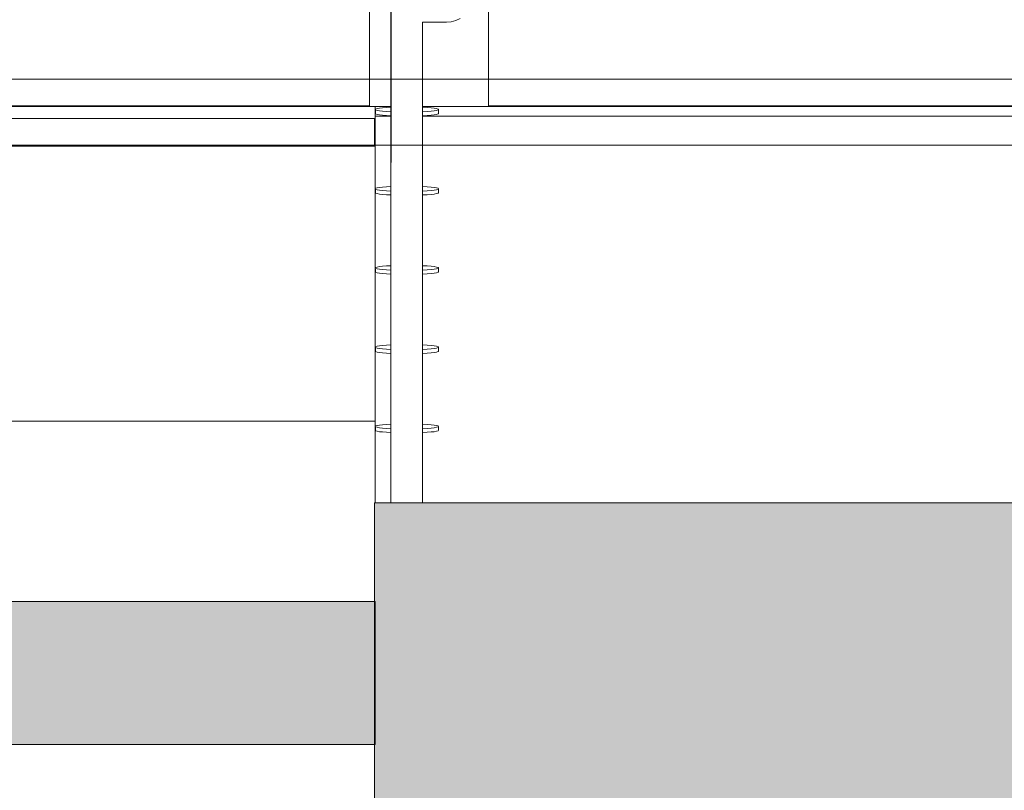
# Model space of a CAD drawing. Header units: millimetres. Extents: x 0 to 650, y -1 to 707.
# Tile 325 of 348: x 523 to 535, y 434 to 444. Entities that reach past the tile are written whole.
import ezdxf
from ezdxf.xclip import XClip

# ---------------------------------------------------------------- set-up
doc = ezdxf.new("R2010")
doc.units = ezdxf.units.MM
doc.header["$MEASUREMENT"] = 0
doc.header["$XCLIPFRAME"] = 0
doc.linetypes.add('Wipeout_Contour', pattern=[1000, 0, -1000])
for name, color, linetype in [('Cobertura.ARQ', 7, 'Continuous'), ('Desenho 2D - Geral.2D', 7, 'Continuous'), ('Laje.ARQ', 7, 'Continuous'), ('Parede.ARQ', 7, 'Continuous'), ('Pilar.ARQ', 7, 'Continuous')]:
    doc.layers.add(name, color=color, linetype=linetype)

# ---------------------------------------------------------------- blocks, each defined once
blk = doc.blocks.new('Desenho_5_5', base_point=(26.093, 442.806))
at = {"color": 254, "linetype": 'Wipeout_Contour', "lineweight": 0, "ltscale": 5508.698941}
blk.add_wipeout([(527.319, 442.806), (527.119, 442.806), (527.119, 442.768), (527.143, 442.78), (527.173, 442.785), (527.213, 442.79), (527.262, 442.794), (527.319, 442.797)], dxfattribs=at).dxf.layer = 'Parede.ARQ'
at = {"color": 254, "linetype": 'Wipeout_Contour', "lineweight": 0, "ltscale": 10338.435612}
blk.add_wipeout([(527.719, 442.797), (527.776, 442.794), (527.826, 442.79), (527.866, 442.785), (527.895, 442.78), (527.913, 442.774), (527.919, 442.718), (527.895, 442.707), (527.866, 442.702), (527.826, 442.697), (527.776, 442.693), (527.719, 442.69), (528.619, 442.685), (528.619, 442.806), (527.719, 442.806)], dxfattribs=at).dxf.layer = 'Parede.ARQ'
at = {"color": 254, "linetype": 'Wipeout_Contour', "lineweight": 0, "ltscale": 4819.346014}
blk.add_wipeout([(527.119, 442.685), (527.319, 442.685), (527.262, 442.693), (527.213, 442.697), (527.173, 442.702), (527.143, 442.707), (527.125, 442.713)], dxfattribs=at).dxf.layer = 'Parede.ARQ'
at = {"color": 254, "linetype": 'Wipeout_Contour', "lineweight": 0, "ltscale": 10512.488648}
blk.add_wipeout([(546.019, 442.806), (528.619, 442.806), (528.619, 442.685), (546.019, 442.685), (545.962, 442.693), (545.913, 442.697), (545.873, 442.702), (545.843, 442.707), (545.825, 442.713), (545.819, 442.768), (545.843, 442.78), (545.873, 442.785), (545.913, 442.79), (545.962, 442.794), (546.019, 442.797)], dxfattribs=at).dxf.layer = 'Parede.ARQ'
at = {"color": 254, "linetype": 'Wipeout_Contour', "lineweight": 0, "ltscale": 47845.798203}
blk.add_wipeout([(528.55, 465.606), (527.05, 465.606), (527.05, 442.806), (527.319, 442.806), (527.319, 453.061), (527.322, 453.095), (527.331, 453.129), (527.346, 453.16), (527.366, 453.189), (527.391, 453.213), (527.419, 453.233), (527.451, 453.248), (527.484, 453.257), (527.519, 453.26), (527.554, 453.257), (527.588, 453.248), (527.619, 453.233), (527.648, 453.213), (527.672, 453.189), (527.692, 453.16), (527.707, 453.129), (527.716, 453.095), (527.719, 453.061), (527.719, 451.167), (528.017, 451.167), (528.063, 451.171), (528.105, 451.182), (528.119, 451.189), (528.119, 451.736), (528.122, 451.77), (528.131, 451.804), (528.146, 451.835), (528.166, 451.864), (528.191, 451.888), (528.219, 451.908), (528.251, 451.923), (528.284, 451.932), (528.319, 451.935), (528.354, 451.932), (528.388, 451.923), (528.419, 451.908), (528.448, 451.888), (528.472, 451.864), (528.492, 451.835), (528.507, 451.804), (528.516, 451.77), (528.519, 451.736), (528.519, 444.505), (528.516, 444.47), (528.507, 444.436), (528.492, 444.405), (528.472, 444.376), (528.448, 444.352), (528.419, 444.332), (528.388, 444.317), (528.369, 444.312), (528.369, 444.217), (528.364, 444.158), (528.348, 444.099), (528.322, 444.044), (528.287, 443.994), (528.244, 443.951), (528.194, 443.916), (528.139, 443.89), (528.08, 443.874), (528.021, 443.869), (527.719, 443.869), (527.719, 442.806), (528.55, 442.806)], dxfattribs=at).dxf.layer = 'Pilar.ARQ'
at = {"layer": 'Parede.ARQ', "color": 8, "linetype": 'Continuous', "lineweight": 0}
blk.add_line((528.194, 443.916), (528.139, 443.89), dxfattribs=at)
at = {"color": 254, "linetype": 'Wipeout_Contour', "lineweight": 0, "ltscale": 2082.118069}
blk.add_wipeout([(528.55, 442.806), (546.019, 442.806), (528.55, 442.815)], dxfattribs=at).dxf.layer = 'Cobertura.ARQ'
at = {"color": 254, "linetype": 'Wipeout_Contour', "lineweight": 0, "ltscale": 69431.549029}
blk.add_wipeout([(527.719, 439.691), (527.719, 438.799), (527.776, 438.795), (527.826, 438.791), (527.866, 438.787), (527.895, 438.781), (527.913, 438.776), (527.919, 438.72), (527.895, 438.709), (527.866, 438.703), (527.826, 438.699), (527.776, 438.695), (527.719, 438.691), (527.719, 437.806), (546.019, 437.806), (546.019, 438.691), (545.962, 438.695), (545.913, 438.699), (545.873, 438.703), (545.843, 438.709), (545.825, 438.714), (545.819, 438.77), (545.843, 438.781), (545.873, 438.787), (545.913, 438.791), (545.962, 438.795), (546.019, 438.799), (546.019, 439.691), (545.962, 439.694), (545.913, 439.698), (545.873, 439.703), (545.843, 439.708), (545.825, 439.714), (545.819, 439.769), (545.843, 439.781), (545.873, 439.786), (545.913, 439.791), (545.962, 439.795), (546.019, 439.798), (546.019, 440.691), (545.962, 440.694), (545.913, 440.698), (545.873, 440.703), (545.843, 440.708), (545.825, 440.714), (545.819, 440.769), (545.843, 440.78), (545.873, 440.786), (545.913, 440.79), (545.962, 440.795), (546.019, 440.798), (546.019, 441.69), (545.962, 441.693), (545.913, 441.698), (545.873, 441.702), (545.843, 441.708), (545.825, 441.713), (545.819, 441.769), (545.843, 441.78), (545.873, 441.785), (545.913, 441.79), (545.962, 441.794), (546.019, 441.797), (546.019, 442.685), (527.719, 442.685), (527.719, 441.797), (527.776, 441.794), (527.826, 441.79), (527.866, 441.785), (527.895, 441.78), (527.913, 441.774), (527.919, 441.719), (527.895, 441.708), (527.866, 441.702), (527.826, 441.698), (527.776, 441.693), (527.719, 441.69), (527.719, 440.798), (527.776, 440.795), (527.826, 440.79), (527.866, 440.786), (527.895, 440.78), (527.913, 440.775), (527.919, 440.719), (527.895, 440.708), (527.866, 440.703), (527.826, 440.698), (527.776, 440.694), (527.719, 440.691), (527.719, 439.798), (527.776, 439.795), (527.826, 439.791), (527.866, 439.786), (527.895, 439.781), (527.913, 439.775), (527.919, 439.72), (527.895, 439.708), (527.866, 439.703), (527.826, 439.698), (527.776, 439.694)], dxfattribs=at).dxf.layer = 'Cobertura.ARQ'
at = {"color": 254, "linetype": 'Wipeout_Contour', "lineweight": 0, "ltscale": 2065.46215}
blk.add_wipeout([(527.113, 442.656), (527.113, 442.306), (527.119, 442.656)], dxfattribs=at).dxf.layer = 'Laje.ARQ'
at = {"color": 254, "linetype": 'Wipeout_Contour', "lineweight": 0, "ltscale": 2069.116346}
blk.add_wipeout([(528.021, 443.872), (527.718, 443.872), (528.021, 443.87)], dxfattribs=at).dxf.layer = 'Parede.ARQ'
at = {"layer": 'Cobertura.ARQ', "color": 7, "linetype": 'Continuous', "lineweight": 0}
blk.add_line((528.55, 442.815), (546.019, 442.815), dxfattribs=at)
at = {"layer": 'Parede.ARQ', "color": 8, "linetype": 'Continuous', "lineweight": 0}
for p in [(528.55, 442.806), (546.019, 442.806)]:
    blk.add_line(p, (528.619, 442.806), dxfattribs=at)
at = {"layer": 'Pilar.ARQ', "color": 8, "linetype": 'Continuous', "lineweight": 0}
blk.add_line((528.55, 442.806), (528.55, 465.606), dxfattribs=at)
at = {"color": 254, "linetype": 'Wipeout_Contour', "lineweight": 0, "ltscale": 2737.581077}
blk.add_wipeout([(517.108, 442.306), (527.113, 442.306), (527.113, 442.656), (517.108, 442.656)], dxfattribs=at).dxf.layer = 'Laje.ARQ'
at = {"color": 254, "linetype": 'Wipeout_Contour', "lineweight": 0, "ltscale": 2069.151946}
blk.add_wipeout([(528.02, 443.894), (527.714, 443.894), (528.021, 443.887)], dxfattribs=at).dxf.layer = 'Parede.ARQ'
at = {"color": 254, "linetype": 'Wipeout_Contour', "lineweight": 0, "ltscale": 2755.930497}
blk.add_wipeout([(527.913, 442.713), (527.913, 442.763), (527.895, 442.757), (527.895, 442.707)], dxfattribs=at).dxf.layer = 'Parede.ARQ'
at = {"color": 254, "linetype": 'Wipeout_Contour', "lineweight": 0, "ltscale": 2065.710584}
blk.add_wipeout([(527.913, 441.763), (527.913, 441.713), (527.919, 441.769)], dxfattribs=at).dxf.layer = 'Parede.ARQ'
at = {"color": 254, "linetype": 'Wipeout_Contour', "lineweight": 0, "ltscale": 2062.488273}
blk.add_wipeout([(527.919, 440.719), (527.919, 440.769), (527.913, 440.714)], dxfattribs=at).dxf.layer = 'Parede.ARQ'
at = {"color": 254, "linetype": 'Wipeout_Contour', "lineweight": 0, "ltscale": 2060.567691}
blk.add_wipeout([(527.919, 439.72), (527.919, 439.769), (527.913, 439.714)], dxfattribs=at).dxf.layer = 'Parede.ARQ'
at = {"color": 254, "linetype": 'Wipeout_Contour', "lineweight": 0, "ltscale": 2058.649685}
blk.add_wipeout([(527.919, 438.72), (527.919, 438.77), (527.913, 438.714)], dxfattribs=at).dxf.layer = 'Parede.ARQ'
at = {"layer": 'Parede.ARQ', "color": 8, "linetype": 'Continuous', "lineweight": 0}
for p, q in [((528.08, 443.874), (528.021, 443.869)), ((528.139, 443.89), (528.08, 443.874))]:
    blk.add_line(p, q, dxfattribs=at)
at = {"color": 254, "linetype": 'Wipeout_Contour', "lineweight": 0, "ltscale": 2663.973208}
blk.add_wipeout([(471.108, 442.306), (471.108, 438.834), (527.119, 438.834), (527.119, 442.306)], dxfattribs=at).dxf.layer = 'Laje.ARQ'
at = {"color": 254, "linetype": 'Wipeout_Contour', "lineweight": 0, "ltscale": 2738.236934}
blk.add_wipeout([(527.119, 442.806), (517.108, 442.806), (517.108, 442.656), (527.119, 442.656)], dxfattribs=at).dxf.layer = 'Parede.ARQ'
at = {"color": 254, "linetype": 'Wipeout_Contour', "lineweight": 0, "ltscale": 2755.843754}
blk.add_wipeout([(527.866, 442.702), (527.895, 442.707), (527.895, 442.757), (527.866, 442.752)], dxfattribs=at).dxf.layer = 'Parede.ARQ'
at = {"color": 254, "linetype": 'Wipeout_Contour', "lineweight": 0, "ltscale": 2753.362861}
blk.add_wipeout([(527.913, 441.713), (527.913, 441.763), (527.895, 441.757), (527.895, 441.708)], dxfattribs=at).dxf.layer = 'Parede.ARQ'
at = {"color": 254, "linetype": 'Wipeout_Contour', "lineweight": 0, "ltscale": 2750.79864}
blk.add_wipeout([(527.895, 440.708), (527.913, 440.714), (527.913, 440.763), (527.895, 440.758)], dxfattribs=at).dxf.layer = 'Parede.ARQ'
at = {"color": 254, "linetype": 'Wipeout_Contour', "lineweight": 0, "ltscale": 2748.237844}
blk.add_wipeout([(527.913, 439.714), (527.913, 439.764), (527.895, 439.758), (527.895, 439.708)], dxfattribs=at).dxf.layer = 'Parede.ARQ'
at = {"color": 254, "linetype": 'Wipeout_Contour', "lineweight": 0, "ltscale": 2745.680482}
blk.add_wipeout([(527.913, 438.714), (527.913, 438.764), (527.895, 438.759), (527.895, 438.709)], dxfattribs=at).dxf.layer = 'Parede.ARQ'
at = {"color": 254, "linetype": 'Wipeout_Contour', "lineweight": 0, "ltscale": 2050.018473}
blk.add_wipeout([(517.108, 442.806), (527.05, 442.806), (517.108, 442.815)], dxfattribs=at).dxf.layer = 'Cobertura.ARQ'
at = {"color": 254, "linetype": 'Wipeout_Contour', "lineweight": 0, "ltscale": 8250.527524}
blk.add_wipeout([(527.125, 441.713), (527.119, 440.769), (527.143, 440.78), (527.173, 440.786), (527.213, 440.79), (527.262, 440.795), (527.319, 440.798), (527.319, 441.69), (527.262, 441.693), (527.213, 441.698), (527.173, 441.702), (527.143, 441.708)], dxfattribs=at).dxf.layer = 'Cobertura.ARQ'
at = {"color": 254, "linetype": 'Wipeout_Contour', "lineweight": 0, "ltscale": 8235.15174}
blk.add_wipeout([(527.125, 439.714), (527.119, 438.77), (527.143, 438.781), (527.173, 438.787), (527.213, 438.791), (527.262, 438.795), (527.319, 438.799), (527.319, 439.691), (527.262, 439.694), (527.213, 439.698), (527.173, 439.703), (527.143, 439.708)], dxfattribs=at).dxf.layer = 'Cobertura.ARQ'
at = {"color": 254, "linetype": 'Wipeout_Contour', "lineweight": 0, "ltscale": 2755.724473}
blk.add_wipeout([(527.866, 442.702), (527.866, 442.752), (527.826, 442.747), (527.826, 442.697)], dxfattribs=at).dxf.layer = 'Parede.ARQ'
at = {"color": 254, "linetype": 'Wipeout_Contour', "lineweight": 0, "ltscale": 2753.276068}
blk.add_wipeout([(527.895, 441.708), (527.895, 441.757), (527.866, 441.752), (527.866, 441.702)], dxfattribs=at).dxf.layer = 'Parede.ARQ'
at = {"color": 254, "linetype": 'Wipeout_Contour', "lineweight": 0, "ltscale": 2750.711798}
blk.add_wipeout([(527.895, 440.708), (527.895, 440.758), (527.866, 440.752), (527.866, 440.703)], dxfattribs=at).dxf.layer = 'Parede.ARQ'
at = {"color": 254, "linetype": 'Wipeout_Contour', "lineweight": 0, "ltscale": 2748.150952}
blk.add_wipeout([(527.866, 439.753), (527.866, 439.703), (527.895, 439.708), (527.895, 439.758)], dxfattribs=at).dxf.layer = 'Parede.ARQ'
at = {"color": 254, "linetype": 'Wipeout_Contour', "lineweight": 0, "ltscale": 2745.593541}
blk.add_wipeout([(527.895, 438.709), (527.895, 438.759), (527.866, 438.753), (527.866, 438.703)], dxfattribs=at).dxf.layer = 'Parede.ARQ'
at = {"layer": 'Cobertura.ARQ', "color": 7, "linetype": 'Continuous', "lineweight": 0}
blk.add_line((517.108, 442.815), (527.05, 442.815), dxfattribs=at)
at = {"layer": 'Parede.ARQ', "color": 8, "linetype": 'Continuous', "lineweight": 0}
blk.add_line((527.05, 442.806), (517.108, 442.806), dxfattribs=at)
at = {"layer": 'Pilar.ARQ', "color": 8, "linetype": 'Continuous', "lineweight": 0}
blk.add_line((527.05, 442.806), (527.05, 465.606), dxfattribs=at)
at = {"color": 254, "linetype": 'Wipeout_Contour', "lineweight": 0, "ltscale": 5502.991341}
blk.add_wipeout([(527.119, 442.685), (527.119, 441.769), (527.143, 441.78), (527.173, 441.785), (527.213, 441.79), (527.262, 441.794), (527.319, 441.797), (527.319, 442.685)], dxfattribs=at).dxf.layer = 'Cobertura.ARQ'
at = {"color": 254, "linetype": 'Wipeout_Contour', "lineweight": 0, "ltscale": 8242.834486}
blk.add_wipeout([(527.125, 440.714), (527.119, 439.769), (527.143, 439.781), (527.173, 439.786), (527.213, 439.791), (527.262, 439.795), (527.319, 439.798), (527.319, 440.691), (527.262, 440.694), (527.213, 440.698), (527.173, 440.703), (527.143, 440.708)], dxfattribs=at).dxf.layer = 'Cobertura.ARQ'
at = {"color": 254, "linetype": 'Wipeout_Contour', "lineweight": 0, "ltscale": 5487.296582}
blk.add_wipeout([(527.125, 438.714), (527.119, 437.806), (527.319, 437.806), (527.319, 438.691), (527.262, 438.695), (527.213, 438.699), (527.173, 438.703), (527.143, 438.709)], dxfattribs=at).dxf.layer = 'Cobertura.ARQ'
at = {"color": 254, "linetype": 'Wipeout_Contour', "lineweight": 0, "ltscale": 2753.156705}
blk.add_wipeout([(527.866, 441.702), (527.866, 441.752), (527.826, 441.747), (527.826, 441.698)], dxfattribs=at).dxf.layer = 'Parede.ARQ'
at = {"color": 254, "linetype": 'Wipeout_Contour', "lineweight": 0, "ltscale": 2750.592353}
blk.add_wipeout([(527.866, 440.703), (527.866, 440.752), (527.826, 440.748), (527.826, 440.698)], dxfattribs=at).dxf.layer = 'Parede.ARQ'
at = {"color": 254, "linetype": 'Wipeout_Contour', "lineweight": 0, "ltscale": 2748.031425}
blk.add_wipeout([(527.866, 439.703), (527.866, 439.753), (527.826, 439.748), (527.826, 439.698)], dxfattribs=at).dxf.layer = 'Parede.ARQ'
at = {"color": 254, "linetype": 'Wipeout_Contour', "lineweight": 0, "ltscale": 2745.473931}
blk.add_wipeout([(527.826, 438.699), (527.866, 438.703), (527.866, 438.753), (527.826, 438.749)], dxfattribs=at).dxf.layer = 'Parede.ARQ'
at = {"layer": 'Laje.ARQ', "color": 83, "linetype": 'Continuous', "lineweight": 0}
blk.add_line((471.108, 442.306), (527.119, 442.306), dxfattribs=at)
at = {"color": 254, "linetype": 'Wipeout_Contour', "lineweight": 0, "ltscale": 3341.236251}
blk.add_wipeout([(471.108, 436.561), (527.113, 436.561), (527.113, 437.806), (527.119, 438.834), (471.108, 438.834)], dxfattribs=at).dxf.layer = 'Cobertura.ARQ'
at = {"color": 254, "linetype": 'Wipeout_Contour', "lineweight": 0, "ltscale": 2751.433688}
blk.add_wipeout([(527.319, 441.69), (527.319, 441.74), (527.262, 441.743), (527.262, 441.693)], dxfattribs=at).dxf.layer = 'Parede.ARQ'
at = {"color": 254, "linetype": 'Wipeout_Contour', "lineweight": 0, "ltscale": 2753.008402}
blk.add_wipeout([(527.826, 441.698), (527.826, 441.747), (527.776, 441.743), (527.776, 441.693)], dxfattribs=at).dxf.layer = 'Parede.ARQ'
at = {"color": 254, "linetype": 'Wipeout_Contour', "lineweight": 0, "ltscale": 2748.867776}
blk.add_wipeout([(527.319, 440.691), (527.319, 440.74), (527.262, 440.744), (527.262, 440.694)], dxfattribs=at).dxf.layer = 'Parede.ARQ'
at = {"color": 254, "linetype": 'Wipeout_Contour', "lineweight": 0, "ltscale": 2750.443937}
blk.add_wipeout([(527.826, 440.698), (527.826, 440.748), (527.776, 440.744), (527.776, 440.694)], dxfattribs=at).dxf.layer = 'Parede.ARQ'
at = {"color": 254, "linetype": 'Wipeout_Contour', "lineweight": 0, "ltscale": 2746.305287}
blk.add_wipeout([(527.319, 439.691), (527.319, 439.741), (527.262, 439.744), (527.262, 439.694)], dxfattribs=at).dxf.layer = 'Parede.ARQ'
at = {"color": 254, "linetype": 'Wipeout_Contour', "lineweight": 0, "ltscale": 2747.882897}
blk.add_wipeout([(527.826, 439.698), (527.826, 439.748), (527.776, 439.744), (527.776, 439.694)], dxfattribs=at).dxf.layer = 'Parede.ARQ'
at = {"color": 254, "linetype": 'Wipeout_Contour', "lineweight": 0, "ltscale": 2743.746232}
blk.add_wipeout([(527.319, 438.691), (527.319, 438.741), (527.262, 438.744), (527.262, 438.695)], dxfattribs=at).dxf.layer = 'Parede.ARQ'
at = {"color": 254, "linetype": 'Wipeout_Contour', "lineweight": 0, "ltscale": 2745.32529}
blk.add_wipeout([(527.826, 438.699), (527.826, 438.749), (527.776, 438.744), (527.776, 438.695)], dxfattribs=at).dxf.layer = 'Parede.ARQ'
at = {"color": 254, "linetype": 'Wipeout_Contour', "lineweight": 0, "ltscale": 2751.280045}
blk.add_wipeout([(527.262, 441.693), (527.262, 441.743), (527.213, 441.747), (527.213, 441.698)], dxfattribs=at).dxf.layer = 'Parede.ARQ'
at = {"color": 254, "linetype": 'Wipeout_Contour', "lineweight": 0, "ltscale": 2752.835668}
blk.add_wipeout([(527.776, 441.693), (527.776, 441.743), (527.719, 441.74), (527.719, 441.69)], dxfattribs=at).dxf.layer = 'Parede.ARQ'
at = {"color": 254, "linetype": 'Wipeout_Contour', "lineweight": 0, "ltscale": 2748.713968}
blk.add_wipeout([(527.262, 440.694), (527.262, 440.744), (527.213, 440.748), (527.213, 440.698)], dxfattribs=at).dxf.layer = 'Parede.ARQ'
at = {"color": 254, "linetype": 'Wipeout_Contour', "lineweight": 0, "ltscale": 2750.271063}
blk.add_wipeout([(527.776, 440.694), (527.776, 440.744), (527.719, 440.74), (527.719, 440.691)], dxfattribs=at).dxf.layer = 'Parede.ARQ'
at = {"color": 254, "linetype": 'Wipeout_Contour', "lineweight": 0, "ltscale": 2746.151314}
blk.add_wipeout([(527.262, 439.694), (527.262, 439.744), (527.213, 439.748), (527.213, 439.698)], dxfattribs=at).dxf.layer = 'Parede.ARQ'
at = {"color": 254, "linetype": 'Wipeout_Contour', "lineweight": 0, "ltscale": 2747.709883}
blk.add_wipeout([(527.776, 439.694), (527.776, 439.744), (527.719, 439.741), (527.719, 439.691)], dxfattribs=at).dxf.layer = 'Parede.ARQ'
at = {"color": 254, "linetype": 'Wipeout_Contour', "lineweight": 0, "ltscale": 2743.592093}
blk.add_wipeout([(527.262, 438.695), (527.262, 438.744), (527.213, 438.749), (527.213, 438.699)], dxfattribs=at).dxf.layer = 'Parede.ARQ'
at = {"color": 254, "linetype": 'Wipeout_Contour', "lineweight": 0, "ltscale": 2745.152137}
blk.add_wipeout([(527.776, 438.695), (527.776, 438.744), (527.719, 438.741), (527.719, 438.691)], dxfattribs=at).dxf.layer = 'Parede.ARQ'
at = {"color": 254, "linetype": 'Wipeout_Contour', "lineweight": 0, "ltscale": 2751.15449}
blk.add_wipeout([(527.213, 441.698), (527.213, 441.747), (527.173, 441.752), (527.173, 441.702)], dxfattribs=at).dxf.layer = 'Parede.ARQ'
at = {"color": 254, "linetype": 'Wipeout_Contour', "lineweight": 0, "ltscale": 8258.911371}
blk.add_wipeout([(527.719, 441.797), (527.719, 441.74), (527.776, 441.743), (527.826, 441.747), (527.866, 441.752), (527.895, 441.757), (527.913, 441.763), (527.913, 441.774), (527.895, 441.78), (527.866, 441.785), (527.826, 441.79), (527.776, 441.794)], dxfattribs=at).dxf.layer = 'Parede.ARQ'
at = {"color": 254, "linetype": 'Wipeout_Contour', "lineweight": 0, "ltscale": 2748.588269}
blk.add_wipeout([(527.213, 440.698), (527.213, 440.748), (527.173, 440.752), (527.173, 440.703)], dxfattribs=at).dxf.layer = 'Parede.ARQ'
at = {"color": 254, "linetype": 'Wipeout_Contour', "lineweight": 0, "ltscale": 8251.217016}
blk.add_wipeout([(527.776, 440.795), (527.719, 440.798), (527.719, 440.74), (527.776, 440.744), (527.826, 440.748), (527.866, 440.752), (527.895, 440.758), (527.913, 440.763), (527.913, 440.775), (527.895, 440.78), (527.866, 440.786), (527.826, 440.79)], dxfattribs=at).dxf.layer = 'Parede.ARQ'
at = {"color": 254, "linetype": 'Wipeout_Contour', "lineweight": 0, "ltscale": 2746.025472}
blk.add_wipeout([(527.213, 439.698), (527.213, 439.748), (527.173, 439.753), (527.173, 439.703)], dxfattribs=at).dxf.layer = 'Parede.ARQ'
at = {"color": 254, "linetype": 'Wipeout_Contour', "lineweight": 0, "ltscale": 8243.532946}
blk.add_wipeout([(527.719, 439.798), (527.719, 439.741), (527.776, 439.744), (527.826, 439.748), (527.866, 439.753), (527.895, 439.758), (527.913, 439.764), (527.913, 439.775), (527.895, 439.781), (527.866, 439.786), (527.826, 439.791), (527.776, 439.795)], dxfattribs=at).dxf.layer = 'Parede.ARQ'
at = {"color": 254, "linetype": 'Wipeout_Contour', "lineweight": 0, "ltscale": 2743.466109}
blk.add_wipeout([(527.173, 438.753), (527.173, 438.703), (527.213, 438.699), (527.213, 438.749)], dxfattribs=at).dxf.layer = 'Parede.ARQ'
at = {"color": 254, "linetype": 'Wipeout_Contour', "lineweight": 0, "ltscale": 8235.859167}
blk.add_wipeout([(527.719, 438.799), (527.719, 438.741), (527.776, 438.744), (527.826, 438.749), (527.866, 438.753), (527.895, 438.759), (527.913, 438.764), (527.913, 438.776), (527.895, 438.781), (527.866, 438.787), (527.826, 438.791), (527.776, 438.795)], dxfattribs=at).dxf.layer = 'Parede.ARQ'
at = {"layer": 'Parede.ARQ', "color": 8, "linetype": 'Continuous', "lineweight": 0}
for p, q in [((527.826, 441.79), (527.866, 441.785)), ((527.866, 441.752), (527.826, 441.747)), ((527.866, 441.785), (527.895, 441.78)), ((527.895, 441.757), (527.866, 441.752)), ((527.895, 441.78), (527.913, 441.774)), ((527.913, 441.763), (527.895, 441.757)), ((527.913, 441.713), (527.895, 441.708)), ((527.913, 441.774), (527.919, 441.769)), ((527.919, 441.769), (527.913, 441.763)), ((527.919, 441.719), (527.913, 441.713)), ((527.919, 441.719), (527.919, 441.769)), ((527.866, 441.702), (527.826, 441.698)), ((527.895, 441.708), (527.866, 441.702)), ((527.826, 440.79), (527.866, 440.786)), ((527.866, 440.752), (527.826, 440.748)), ((527.866, 440.786), (527.895, 440.78)), ((527.895, 440.758), (527.866, 440.752)), ((527.895, 440.78), (527.913, 440.775)), ((527.913, 440.763), (527.895, 440.758)), ((527.913, 440.775), (527.919, 440.769)), ((527.919, 440.769), (527.913, 440.763)), ((527.919, 440.719), (527.913, 440.714)), ((527.919, 440.719), (527.919, 440.769)), ((527.866, 440.703), (527.826, 440.698)), ((527.895, 440.708), (527.866, 440.703)), ((527.913, 440.714), (527.895, 440.708)), ((527.826, 439.791), (527.866, 439.786)), ((527.866, 439.753), (527.826, 439.748)), ((527.866, 439.786), (527.895, 439.781)), ((527.895, 439.758), (527.866, 439.753)), ((527.895, 439.781), (527.913, 439.775)), ((527.913, 439.764), (527.895, 439.758)), ((527.913, 439.775), (527.919, 439.769)), ((527.919, 439.769), (527.913, 439.764)), ((527.919, 439.72), (527.919, 439.769)), ((527.866, 439.703), (527.826, 439.698)), ((527.895, 439.708), (527.866, 439.703)), ((527.913, 439.714), (527.895, 439.708)), ((527.919, 439.72), (527.913, 439.714)), ((527.826, 438.791), (527.866, 438.787)), ((527.866, 438.753), (527.826, 438.749)), ((527.866, 438.787), (527.895, 438.781)), ((527.895, 438.759), (527.866, 438.753)), ((527.895, 438.781), (527.913, 438.776)), ((527.913, 438.764), (527.895, 438.759)), ((527.913, 438.776), (527.919, 438.77)), ((527.919, 438.77), (527.913, 438.764)), ((527.919, 438.72), (527.919, 438.77)), ((527.866, 438.703), (527.826, 438.699)), ((527.895, 438.709), (527.866, 438.703)), ((527.913, 438.714), (527.895, 438.709)), ((527.919, 438.72), (527.913, 438.714))]:
    blk.add_line(p, q, dxfattribs=at)
at = {"color": 254, "linetype": 'Wipeout_Contour', "lineweight": 0, "ltscale": 2065.469129}
blk.add_wipeout([(527.716, 443.881), (527.716, 437.806), (527.719, 443.869)], dxfattribs=at).dxf.layer = 'Parede.ARQ'
at = {"color": 254, "linetype": 'Wipeout_Contour', "lineweight": 0, "ltscale": 2751.060833}
blk.add_wipeout([(527.173, 441.702), (527.173, 441.752), (527.143, 441.757), (527.143, 441.708)], dxfattribs=at).dxf.layer = 'Parede.ARQ'
at = {"color": 254, "linetype": 'Wipeout_Contour', "lineweight": 0, "ltscale": 2748.494496}
blk.add_wipeout([(527.173, 440.703), (527.173, 440.752), (527.143, 440.758), (527.143, 440.708)], dxfattribs=at).dxf.layer = 'Parede.ARQ'
at = {"color": 254, "linetype": 'Wipeout_Contour', "lineweight": 0, "ltscale": 2745.931583}
blk.add_wipeout([(527.143, 439.758), (527.143, 439.708), (527.173, 439.703), (527.173, 439.753)], dxfattribs=at).dxf.layer = 'Parede.ARQ'
at = {"color": 254, "linetype": 'Wipeout_Contour', "lineweight": 0, "ltscale": 2743.372102}
blk.add_wipeout([(527.173, 438.703), (527.173, 438.753), (527.143, 438.759), (527.143, 438.709)], dxfattribs=at).dxf.layer = 'Parede.ARQ'
at = {"color": 254, "linetype": 'Wipeout_Contour', "lineweight": 0, "ltscale": 10353.581127}
blk.add_wipeout([(527.707, 447.911), (527.707, 437.806), (527.716, 443.883), (527.714, 443.894), (527.712, 443.91), (527.712, 443.928), (527.714, 443.944), (527.716, 443.955), (527.716, 446.083), (527.714, 446.094), (527.712, 446.11), (527.712, 446.128), (527.714, 446.144), (527.716, 446.155), (527.716, 447.945)], dxfattribs=at).dxf.layer = 'Parede.ARQ'
at = {"color": 254, "linetype": 'Wipeout_Contour', "lineweight": 0, "ltscale": 2751.001918}
blk.add_wipeout([(527.143, 441.708), (527.143, 441.757), (527.125, 441.763), (527.125, 441.713)], dxfattribs=at).dxf.layer = 'Parede.ARQ'
at = {"color": 254, "linetype": 'Wipeout_Contour', "lineweight": 0, "ltscale": 2748.435494}
blk.add_wipeout([(527.125, 440.763), (527.125, 440.714), (527.143, 440.708), (527.143, 440.758)], dxfattribs=at).dxf.layer = 'Parede.ARQ'
at = {"color": 254, "linetype": 'Wipeout_Contour', "lineweight": 0, "ltscale": 2745.872494}
blk.add_wipeout([(527.143, 439.708), (527.143, 439.758), (527.125, 439.764), (527.125, 439.714)], dxfattribs=at).dxf.layer = 'Parede.ARQ'
at = {"color": 254, "linetype": 'Wipeout_Contour', "lineweight": 0, "ltscale": 2743.312927}
blk.add_wipeout([(527.143, 438.709), (527.143, 438.759), (527.125, 438.764), (527.125, 438.714)], dxfattribs=at).dxf.layer = 'Parede.ARQ'
at = {"layer": 'Parede.ARQ', "color": 8, "linetype": 'Continuous', "lineweight": 0}
for p, q in [((527.776, 441.794), (527.826, 441.79)), ((527.826, 441.747), (527.776, 441.743)), ((527.826, 441.698), (527.776, 441.693)), ((527.776, 440.795), (527.826, 440.79)), ((527.826, 440.748), (527.776, 440.744)), ((527.826, 440.698), (527.776, 440.694)), ((527.776, 439.795), (527.826, 439.791)), ((527.826, 439.748), (527.776, 439.744)), ((527.826, 439.698), (527.776, 439.694)), ((527.776, 438.795), (527.826, 438.791)), ((527.826, 438.749), (527.776, 438.744)), ((527.826, 438.699), (527.776, 438.695))]:
    blk.add_line(p, q, dxfattribs=at)
at = {"color": 254, "linetype": 'Wipeout_Contour', "lineweight": 0, "ltscale": 2755.636713}
blk.add_wipeout([(527.692, 447.88), (527.692, 437.806), (527.707, 437.806), (527.707, 447.911)], dxfattribs=at).dxf.layer = 'Parede.ARQ'
at = {"color": 254, "linetype": 'Wipeout_Contour', "lineweight": 0, "ltscale": 2755.576283}
blk.add_wipeout([(527.826, 442.697), (527.826, 442.747), (527.776, 442.743), (527.776, 442.693)], dxfattribs=at).dxf.layer = 'Parede.ARQ'
at = {"color": 254, "linetype": 'Wipeout_Contour', "lineweight": 0, "ltscale": 8254.619552}
blk.add_wipeout([(527.119, 441.769), (527.143, 441.757), (527.173, 441.752), (527.213, 441.747), (527.262, 441.743), (527.319, 441.74), (527.319, 441.797), (527.262, 441.794), (527.213, 441.79), (527.173, 441.785), (527.143, 441.78), (527.125, 441.774)], dxfattribs=at).dxf.layer = 'Parede.ARQ'
at = {"color": 254, "linetype": 'Wipeout_Contour', "lineweight": 0, "ltscale": 2060.664415}
blk.add_wipeout([(527.125, 440.714), (527.125, 440.763), (527.119, 440.719)], dxfattribs=at).dxf.layer = 'Parede.ARQ'
at = {"color": 254, "linetype": 'Wipeout_Contour', "lineweight": 0, "ltscale": 2058.742122}
blk.add_wipeout([(527.125, 439.714), (527.125, 439.764), (527.119, 439.72)], dxfattribs=at).dxf.layer = 'Parede.ARQ'
at = {"color": 254, "linetype": 'Wipeout_Contour', "lineweight": 0, "ltscale": 2056.822405}
blk.add_wipeout([(527.125, 438.714), (527.125, 438.764), (527.119, 438.72)], dxfattribs=at).dxf.layer = 'Parede.ARQ'
at = {"layer": 'Parede.ARQ', "color": 8, "linetype": 'Continuous', "lineweight": 0}
for p, q in [((527.119, 441.769), (527.125, 441.774)), ((527.125, 441.763), (527.119, 441.769)), ((527.125, 441.713), (527.119, 441.719)), ((527.125, 441.774), (527.143, 441.78)), ((527.143, 441.757), (527.125, 441.763)), ((527.143, 441.708), (527.125, 441.713)), ((527.143, 441.78), (527.173, 441.785)), ((527.173, 441.752), (527.143, 441.757)), ((527.173, 441.785), (527.213, 441.79)), ((527.213, 441.747), (527.173, 441.752)), ((527.173, 441.702), (527.143, 441.708)), ((527.213, 441.698), (527.173, 441.702))]:
    blk.add_line(p, q, dxfattribs=at)
at = {"color": 254, "linetype": 'Wipeout_Contour', "lineweight": 0, "ltscale": 2755.544919}
blk.add_wipeout([(527.672, 447.852), (527.672, 437.806), (527.692, 437.806), (527.692, 447.88)], dxfattribs=at).dxf.layer = 'Parede.ARQ'
at = {"color": 254, "linetype": 'Wipeout_Contour', "lineweight": 0, "ltscale": 8246.921038}
blk.add_wipeout([(527.119, 440.769), (527.143, 440.758), (527.173, 440.752), (527.213, 440.748), (527.262, 440.744), (527.319, 440.74), (527.319, 440.798), (527.262, 440.795), (527.213, 440.79), (527.173, 440.786), (527.143, 440.78), (527.125, 440.775)], dxfattribs=at).dxf.layer = 'Parede.ARQ'
at = {"color": 254, "linetype": 'Wipeout_Contour', "lineweight": 0, "ltscale": 8239.232814}
blk.add_wipeout([(527.119, 439.769), (527.143, 439.758), (527.173, 439.753), (527.213, 439.748), (527.262, 439.744), (527.319, 439.741), (527.319, 439.798), (527.262, 439.795), (527.213, 439.791), (527.173, 439.786), (527.143, 439.781), (527.125, 439.775)], dxfattribs=at).dxf.layer = 'Parede.ARQ'
at = {"color": 254, "linetype": 'Wipeout_Contour', "lineweight": 0, "ltscale": 8231.554875}
blk.add_wipeout([(527.119, 438.77), (527.143, 438.759), (527.173, 438.753), (527.213, 438.749), (527.262, 438.744), (527.319, 438.741), (527.319, 438.799), (527.262, 438.795), (527.213, 438.791), (527.173, 438.787), (527.143, 438.781), (527.125, 438.776)], dxfattribs=at).dxf.layer = 'Parede.ARQ'
at = {"layer": 'Cobertura.ARQ', "color": 7, "linetype": 'Continuous', "lineweight": 0}
for p, q in [((527.119, 439.099), (527.119, 438.77)), ((527.119, 438.834), (471.108, 438.834))]:
    blk.add_line(p, q, dxfattribs=at)
at = {"layer": 'Laje.ARQ', "color": 83, "linetype": 'Continuous', "lineweight": 0}
blk.add_line((527.119, 439.099), (527.119, 442.306), dxfattribs=at)
at = {"layer": 'Parede.ARQ', "color": 8, "linetype": 'Continuous', "lineweight": 0}
for p, q in [((527.119, 440.769), (527.125, 440.775)), ((527.125, 440.763), (527.119, 440.769)), ((527.125, 440.714), (527.119, 440.719)), ((527.125, 440.775), (527.143, 440.78)), ((527.143, 440.758), (527.125, 440.763)), ((527.143, 440.78), (527.173, 440.786)), ((527.173, 440.752), (527.143, 440.758)), ((527.173, 440.786), (527.213, 440.79)), ((527.213, 440.748), (527.173, 440.752)), ((527.143, 440.708), (527.125, 440.714)), ((527.173, 440.703), (527.143, 440.708)), ((527.213, 440.698), (527.173, 440.703)), ((527.119, 439.769), (527.125, 439.775)), ((527.125, 439.764), (527.119, 439.769)), ((527.125, 439.775), (527.143, 439.781)), ((527.143, 439.758), (527.125, 439.764)), ((527.143, 439.781), (527.173, 439.786)), ((527.173, 439.753), (527.143, 439.758)), ((527.173, 439.786), (527.213, 439.791)), ((527.213, 439.748), (527.173, 439.753)), ((527.125, 439.714), (527.119, 439.72)), ((527.143, 439.708), (527.125, 439.714)), ((527.173, 439.703), (527.143, 439.708)), ((527.213, 439.698), (527.173, 439.703)), ((527.119, 438.77), (527.125, 438.776)), ((527.125, 438.764), (527.119, 438.77)), ((527.119, 438.72), (527.119, 438.77)), ((527.125, 438.776), (527.143, 438.781)), ((527.143, 438.759), (527.125, 438.764)), ((527.143, 438.781), (527.173, 438.787)), ((527.173, 438.753), (527.143, 438.759)), ((527.173, 438.787), (527.213, 438.791)), ((527.213, 438.749), (527.173, 438.753)), ((527.125, 438.714), (527.119, 438.72)), ((527.143, 438.709), (527.125, 438.714)), ((527.173, 438.703), (527.143, 438.709)), ((527.213, 438.699), (527.173, 438.703))]:
    blk.add_line(p, q, dxfattribs=at)
at = {"color": 254, "linetype": 'Wipeout_Contour', "lineweight": 0, "ltscale": 2755.442455}
blk.add_wipeout([(527.648, 437.806), (527.672, 437.806), (527.672, 447.852), (527.648, 447.827)], dxfattribs=at).dxf.layer = 'Parede.ARQ'
at = {"layer": 'Parede.ARQ', "color": 8, "linetype": 'Continuous', "lineweight": 0}
for p, q in [((528.021, 443.869), (527.719, 443.869)), ((527.719, 441.797), (527.776, 441.794)), ((527.776, 441.743), (527.719, 441.74)), ((527.776, 441.693), (527.719, 441.69)), ((527.719, 440.798), (527.776, 440.795)), ((527.776, 440.744), (527.719, 440.74)), ((527.776, 440.694), (527.719, 440.691)), ((527.719, 439.798), (527.776, 439.795)), ((527.776, 439.744), (527.719, 439.741)), ((527.776, 439.694), (527.719, 439.691)), ((527.719, 438.799), (527.776, 438.795)), ((527.776, 438.744), (527.719, 438.741)), ((527.776, 438.695), (527.719, 438.691))]:
    blk.add_line(p, q, dxfattribs=at)
at = {"color": 254, "linetype": 'Wipeout_Contour', "lineweight": 0, "ltscale": 2755.332463}
blk.add_wipeout([(527.619, 437.806), (527.648, 437.806), (527.648, 447.827), (527.619, 447.807)], dxfattribs=at).dxf.layer = 'Parede.ARQ'
at = {"color": 254, "linetype": 'Wipeout_Contour', "lineweight": 0, "ltscale": 2755.403687}
blk.add_wipeout([(527.776, 442.693), (527.776, 442.743), (527.719, 442.74), (527.719, 442.69)], dxfattribs=at).dxf.layer = 'Parede.ARQ'
at = {"color": 254, "linetype": 'Wipeout_Contour', "lineweight": 0, "ltscale": 2755.218254}
blk.add_wipeout([(527.588, 437.806), (527.619, 437.806), (527.619, 447.807), (527.588, 447.792)], dxfattribs=at).dxf.layer = 'Parede.ARQ'
at = {"color": 254, "linetype": 'Wipeout_Contour', "lineweight": 0, "ltscale": 8266.615948}
blk.add_wipeout([(527.719, 442.797), (527.719, 442.74), (527.776, 442.743), (527.826, 442.747), (527.866, 442.752), (527.895, 442.757), (527.913, 442.763), (527.913, 442.774), (527.895, 442.78), (527.866, 442.785), (527.826, 442.79), (527.776, 442.794)], dxfattribs=at).dxf.layer = 'Parede.ARQ'
at = {"layer": 'Cobertura.ARQ', "color": 7, "linetype": 'Continuous', "lineweight": 0}
blk.add_line((546.019, 442.685), (527.719, 442.685), dxfattribs=at)
at = {"layer": 'Parede.ARQ', "color": 8, "linetype": 'Continuous', "lineweight": 0}
for p, q in [((527.719, 442.797), (527.776, 442.794)), ((527.776, 442.743), (527.719, 442.74)), ((527.776, 442.794), (527.826, 442.79)), ((527.826, 442.747), (527.776, 442.743)), ((527.826, 442.79), (527.866, 442.785)), ((527.866, 442.752), (527.826, 442.747)), ((527.866, 442.785), (527.895, 442.78)), ((527.895, 442.757), (527.866, 442.752)), ((527.895, 442.707), (527.866, 442.702)), ((527.895, 442.78), (527.913, 442.774)), ((527.913, 442.763), (527.895, 442.757)), ((527.913, 442.713), (527.895, 442.707)), ((527.913, 442.774), (527.919, 442.768)), ((527.919, 442.768), (527.913, 442.763)), ((527.919, 442.718), (527.913, 442.713)), ((527.919, 442.718), (527.919, 442.768)), ((527.776, 442.693), (527.719, 442.69)), ((527.826, 442.697), (527.776, 442.693)), ((527.866, 442.702), (527.826, 442.697))]:
    blk.add_line(p, q, dxfattribs=at)
at = {"layer": 'Pilar.ARQ', "color": 8, "linetype": 'Continuous', "lineweight": 0}
blk.add_line((527.719, 442.806), (528.55, 442.806), dxfattribs=at)
at = {"color": 254, "linetype": 'Wipeout_Contour', "lineweight": 0, "ltscale": 2755.103312}
blk.add_wipeout([(527.588, 447.792), (527.554, 447.783), (527.554, 437.806), (527.588, 437.806)], dxfattribs=at).dxf.layer = 'Parede.ARQ'
at = {"color": 254, "linetype": 'Wipeout_Contour', "lineweight": 0, "ltscale": 2754.991131}
blk.add_wipeout([(527.519, 447.78), (527.519, 437.806), (527.554, 437.806), (527.554, 447.783)], dxfattribs=at).dxf.layer = 'Parede.ARQ'
at = {"color": 254, "linetype": 'Wipeout_Contour', "lineweight": 0, "ltscale": 2754.88474}
blk.add_wipeout([(527.519, 447.78), (527.484, 447.783), (527.484, 437.806), (527.519, 437.806)], dxfattribs=at).dxf.layer = 'Parede.ARQ'
at = {"color": 254, "linetype": 'Wipeout_Contour', "lineweight": 0, "ltscale": 2754.787337}
blk.add_wipeout([(527.451, 447.792), (527.451, 437.806), (527.484, 437.806), (527.484, 447.783)], dxfattribs=at).dxf.layer = 'Parede.ARQ'
at = {"color": 254, "linetype": 'Wipeout_Contour', "lineweight": 0, "ltscale": 2754.70231}
blk.add_wipeout([(527.451, 447.792), (527.419, 447.807), (527.419, 437.806), (527.451, 437.806)], dxfattribs=at).dxf.layer = 'Parede.ARQ'
at = {"color": 254, "linetype": 'Wipeout_Contour', "lineweight": 0, "ltscale": 2754.632222}
blk.add_wipeout([(527.419, 447.807), (527.391, 447.827), (527.391, 437.806), (527.419, 437.806)], dxfattribs=at).dxf.layer = 'Parede.ARQ'
at = {"color": 254, "linetype": 'Wipeout_Contour', "lineweight": 0, "ltscale": 2754.579213}
blk.add_wipeout([(527.366, 447.852), (527.366, 437.806), (527.391, 437.806), (527.391, 447.827)], dxfattribs=at).dxf.layer = 'Parede.ARQ'
at = {"color": 254, "linetype": 'Wipeout_Contour', "lineweight": 0, "ltscale": 2754.544893}
blk.add_wipeout([(527.366, 447.852), (527.346, 447.88), (527.346, 437.806), (527.366, 437.806)], dxfattribs=at).dxf.layer = 'Parede.ARQ'
at = {"color": 254, "linetype": 'Wipeout_Contour', "lineweight": 0, "ltscale": 2754.530308}
blk.add_wipeout([(527.346, 447.88), (527.331, 447.911), (527.331, 437.806), (527.346, 437.806)], dxfattribs=at).dxf.layer = 'Parede.ARQ'
at = {"color": 254, "linetype": 'Wipeout_Contour', "lineweight": 0, "ltscale": 2069.85526}
blk.add_wipeout([(527.331, 447.911), (527.322, 447.945), (527.322, 437.806)], dxfattribs=at).dxf.layer = 'Parede.ARQ'
at = {"color": 254, "linetype": 'Wipeout_Contour', "lineweight": 0, "ltscale": 2069.887779}
blk.add_wipeout([(527.322, 447.945), (527.319, 447.98), (527.319, 437.806)], dxfattribs=at).dxf.layer = 'Parede.ARQ'
at = {"layer": 'Desenho 2D - Geral.2D', "color": 7, "linetype": 'Continuous', "lineweight": 0}
for p, q in [((360.064, 443.153), (639.463, 443.153)), ((360.064, 442.318), (639.463, 442.318))]:
    blk.add_line(p, q, dxfattribs=at)
at = {"layer": 'Parede.ARQ', "color": 8, "linetype": 'Continuous', "lineweight": 0}
for p, q in [((527.213, 441.79), (527.262, 441.794)), ((527.262, 441.743), (527.213, 441.747)), ((527.262, 441.794), (527.319, 441.797)), ((527.319, 441.74), (527.262, 441.743)), ((527.262, 441.693), (527.213, 441.698)), ((527.319, 441.69), (527.262, 441.693)), ((527.213, 440.79), (527.262, 440.795)), ((527.262, 440.744), (527.213, 440.748)), ((527.262, 440.795), (527.319, 440.798)), ((527.319, 440.74), (527.262, 440.744)), ((527.262, 440.694), (527.213, 440.698)), ((527.319, 440.691), (527.262, 440.694)), ((527.213, 439.791), (527.262, 439.795)), ((527.262, 439.744), (527.213, 439.748)), ((527.262, 439.795), (527.319, 439.798)), ((527.319, 439.741), (527.262, 439.744)), ((527.262, 439.694), (527.213, 439.698)), ((527.319, 439.691), (527.262, 439.694)), ((527.213, 438.791), (527.262, 438.795)), ((527.262, 438.744), (527.213, 438.749)), ((527.262, 438.795), (527.319, 438.799)), ((527.319, 438.741), (527.262, 438.744)), ((527.262, 438.695), (527.213, 438.699)), ((527.319, 438.691), (527.262, 438.695))]:
    blk.add_line(p, q, dxfattribs=at)
at = {"color": 254, "linetype": 'Wipeout_Contour', "lineweight": 0, "ltscale": 2914.310843}
blk.add_wipeout([(527.113, 437.806), (527.113, 432.806), (639.463, 432.806), (639.463, 437.806)], dxfattribs=at).dxf.layer = 'Laje.ARQ'
at = {"color": 254, "linetype": 'Wipeout_Contour', "lineweight": 0, "ltscale": 2754.003015}
blk.add_wipeout([(527.319, 442.69), (527.319, 442.74), (527.262, 442.743), (527.262, 442.693)], dxfattribs=at).dxf.layer = 'Parede.ARQ'
at = {"layer": 'Cobertura.ARQ', "linetype": 'Continuous', "lineweight": 0}
blk.add_hatch(color=157, dxfattribs=at).paths.add_polyline_path([(527.119, 434.755), (527.119, 436.561), (471.108, 436.561), (471.108, 434.755)])
at = {"layer": 'Laje.ARQ', "linetype": 'Continuous', "lineweight": 0}
h = blk.add_hatch(dxfattribs=at)
h.set_pattern_fill('Concreto_Celular_0005', color=83, style=0, pattern_type=2)
h.set_pattern_definition([(0, (26.093, 442.806), (0, 7.79423), [0.4875, -4.0125]), (0, (28.343, 446.703), (0, 7.79423), [0.4875, -4.0125]), (60, (26.093, 442.806), (-6.75, 3.89711), [0.4875, -4.0125]), (60, (30.593, 442.806), (-6.75, 3.89711), [0.4875, -4.0125]), (120, (26.58, 442.806), (6.75, 3.89711), [0.4875, -4.0125]), (120, (31.08, 442.806), (6.75, 3.89711), [0.4875, -4.0125]), (0, (26.0927, 443.5559), (0, 1.5), [0, -1.5, 0, -2.25]), (45, (26.8427, 443.5559), (-1.06066, 1.06066), [0, -1.125, 0, -1.875])])
h.paths.add_polyline_path([(527.113, 437.806), (527.113, 432.806), (639.463, 432.806), (639.463, 437.806)])
at = {"layer": 'Cobertura.ARQ', "color": 7, "linetype": 'Continuous', "lineweight": 0}
for p, q in [((527.119, 438.72), (527.119, 437.806)), ((527.119, 436.561), (471.108, 436.561)), ((527.119, 436.561), (527.119, 434.755)), ((527.119, 434.755), (471.108, 434.755))]:
    blk.add_line(p, q, dxfattribs=at)
at = {"layer": 'Laje.ARQ', "color": 7, "linetype": 'Continuous', "lineweight": 0}
for p, q in [((527.113, 437.806), (527.113, 432.806)), ((639.463, 437.806), (527.113, 437.806))]:
    blk.add_line(p, q, dxfattribs=at)
at = {"layer": 'Parede.ARQ', "color": 7, "linetype": 'Continuous', "lineweight": 0}
blk.add_line((527.719, 437.806), (527.719, 443.869), dxfattribs=at)
at = {"color": 254, "linetype": 'Wipeout_Contour', "lineweight": 0, "ltscale": 2753.849537}
blk.add_wipeout([(527.262, 442.693), (527.262, 442.743), (527.213, 442.747), (527.213, 442.697)], dxfattribs=at).dxf.layer = 'Parede.ARQ'
at = {"color": 254, "linetype": 'Wipeout_Contour', "lineweight": 0, "ltscale": 2753.724125}
blk.add_wipeout([(527.213, 442.697), (527.213, 442.747), (527.173, 442.752), (527.173, 442.702)], dxfattribs=at).dxf.layer = 'Parede.ARQ'
at = {"color": 254, "linetype": 'Wipeout_Contour', "lineweight": 0, "ltscale": 2753.630584}
blk.add_wipeout([(527.173, 442.752), (527.143, 442.757), (527.143, 442.707), (527.173, 442.702)], dxfattribs=at).dxf.layer = 'Parede.ARQ'
at = {"color": 254, "linetype": 'Wipeout_Contour', "lineweight": 0, "ltscale": 2753.571756}
blk.add_wipeout([(527.143, 442.707), (527.143, 442.757), (527.125, 442.763), (527.125, 442.713)], dxfattribs=at).dxf.layer = 'Parede.ARQ'
at = {"layer": 'Laje.ARQ', "color": 83, "linetype": 'Continuous', "lineweight": 0}
for p, q in [((527.113, 442.656), (527.119, 442.656)), ((527.113, 442.306), (527.113, 442.656))]:
    blk.add_line(p, q, dxfattribs=at)
at = {"layer": 'Parede.ARQ', "color": 8, "linetype": 'Continuous', "lineweight": 0}
blk.add_line((517.108, 442.656), (527.113, 442.656), dxfattribs=at)
at = {"color": 254, "linetype": 'Wipeout_Contour', "lineweight": 0, "ltscale": 8262.404658}
blk.add_wipeout([(527.125, 442.774), (527.125, 442.763), (527.143, 442.757), (527.173, 442.752), (527.213, 442.747), (527.262, 442.743), (527.319, 442.74), (527.319, 442.797), (527.262, 442.794), (527.213, 442.79), (527.173, 442.785), (527.143, 442.78)], dxfattribs=at).dxf.layer = 'Parede.ARQ'
at = {"layer": 'Cobertura.ARQ', "color": 7, "linetype": 'Continuous', "lineweight": 0}
for p, q in [((527.319, 442.685), (527.119, 442.685)), ((527.119, 442.685), (527.119, 442.306))]:
    blk.add_line(p, q, dxfattribs=at)
at = {"layer": 'Parede.ARQ', "color": 7, "linetype": 'Continuous', "lineweight": 0}
blk.add_line((527.319, 437.806), (527.319, 447.98), dxfattribs=at)
at = {"layer": 'Parede.ARQ', "color": 8, "linetype": 'Continuous', "lineweight": 0}
for p, q in [((527.119, 442.768), (527.119, 442.806)), ((527.119, 442.768), (527.125, 442.774)), ((527.125, 442.763), (527.119, 442.768)), ((527.119, 442.718), (527.119, 442.768)), ((527.119, 442.685), (527.119, 442.718)), ((527.125, 442.713), (527.119, 442.718)), ((527.125, 442.774), (527.143, 442.78)), ((527.143, 442.757), (527.125, 442.763)), ((527.143, 442.707), (527.125, 442.713)), ((527.143, 442.78), (527.173, 442.785)), ((527.173, 442.752), (527.143, 442.757)), ((527.173, 442.702), (527.143, 442.707)), ((527.173, 442.785), (527.213, 442.79)), ((527.213, 442.747), (527.173, 442.752)), ((527.213, 442.79), (527.262, 442.794)), ((527.262, 442.743), (527.213, 442.747)), ((527.262, 442.794), (527.319, 442.797)), ((527.319, 442.74), (527.262, 442.743)), ((527.213, 442.697), (527.173, 442.702)), ((527.262, 442.693), (527.213, 442.697)), ((527.319, 442.69), (527.262, 442.693))]:
    blk.add_line(p, q, dxfattribs=at)
at = {"layer": 'Pilar.ARQ', "color": 8, "linetype": 'Continuous', "lineweight": 0}
blk.add_line((527.05, 442.806), (527.319, 442.806), dxfattribs=at)

msp = doc.modelspace()

# ---------------------------------------------------------------- block references
at = {"color": 7, "linetype": 'Continuous', "lineweight": 0}
ref = msp.add_blockref('Desenho_5_5', (26.093, 442.806), dxfattribs=at)
XClip(ref).set_block_clipping_path([(360.0636904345, 428.2751855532), (639.463055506, 506.7925253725)])

doc.saveas('drawing.dxf')
